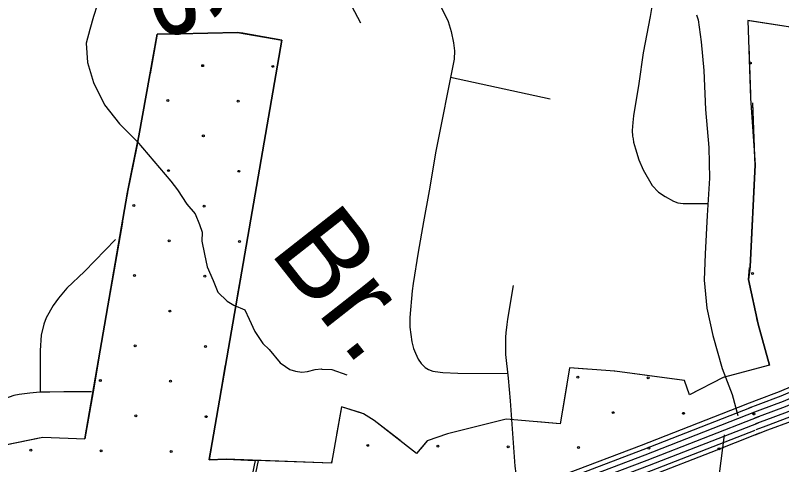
# Model space of a CAD drawing. Extents: x 1788175 to 1969470, y 584502 to 738744.
# Drawn here: x 1802567 to 1806762, y 687924 to 690385 of the extents above; entities that cross this region are included whole.
import ezdxf

# ---------------------------------------------------------------- set-up
doc = ezdxf.new("R2010")
doc.units = 0
for name, color, linetype in [('DESIGN - DRAINAGE - Bridges and Cross Drains Size Text', 7, 'Continuous'), ('DESIGN - EROSION CONTROL - Devices', 7, 'Continuous'), ('DESIGN - SCRATCH - User 1', 7, 'Continuous'), ('DESIGN - TRANSPORTATION - Text', 7, 'Continuous'), ('SURVEY - CENTERLINE - Preliminary Text', 7, 'Continuous'), ('SURVEY - CONTOURS - Intermediate with optional Text', 7, 'Continuous'), ('SURVEY - DRAINAGE - Area Shapes', 7, 'Continuous'), ('SURVEY - TRANSPORTATION - Roads', 7, 'Continuous'), ('SURVEY - VEGETATION - Features with Text', 7, 'Continuous')]:
    doc.layers.add(name, color=color, linetype=linetype)

msp = doc.modelspace()

# ---------------------------------------------------------------- linework, layer by layer
at = {"layer": 'DESIGN - EROSION CONTROL - Devices'}
for centre in [(1803592.5, 690109.5), (1803977, 690105.8), (1806590.3, 690124), (1803402.1, 689919.1), (1803786.6, 689915.3), (1803596.2, 689724.9), (1803405.8, 689534.5), (1803790.4, 689530.8), (1803215.4, 689344.1), (1803599.9, 689340.4), (1803409.5, 689150), (1803794.1, 689146.2), (1803219.1, 688959.6), (1803603.7, 688955.8), (1806601.5, 688970.3), (1803413.3, 688765.4), (1803222.9, 688575), (1803607.4, 688571.3), (1803032.4, 688384.6), (1803417, 688380.9), (1805645.8, 688402.8), (1806030.3, 688399.1), (1805839.9, 688208.7), (1806224.5, 688204.9), (1806609, 688201.2), (1803226.6, 688190.5), (1803611.1, 688186.7), (1802651.6, 688003.8), (1803036.2, 688000.1), (1803420.7, 687996.3), (1804495.8, 688029.5), (1804880.4, 688025.7), (1805264.9, 688022), (1805649.5, 688018.3), (1806034, 688014.5), (1806418.6, 688010.8)]:
    msp.add_circle(centre, 5.28, dxfattribs=at)
at = {"layer": 'DESIGN - SCRATCH - User 1'}
msp.add_line((1803879.8, 687947.3), (1803843.2, 687770.1), dxfattribs=at)
for points in [[(1807330.6, 689550.7), (1806960.5, 689481.3), (1806824.2, 689483.7), (1806857.5, 690313.5), (1806575.7, 690357.1), (1806591.8, 689932.4)], [(1802074.3, 687986.3), (1802211, 687960.8), (1802355.1, 687946.8), (1802368.6, 688003), (1802717.6, 688073.9), (1802948, 688064.9), (1803181.5, 689415.8), (1803243.7, 689724.3), (1803342.8, 690281.8), (1803459.3, 690283.8), (1803783.9, 690291.4), (1804026.7, 690249.5), (1803628, 687950.9), (1803720.4, 687952.9), (1803879.8, 687947.3)], [(1806591.8, 689932.4), (1806616.1, 689565.9), (1806588.5, 689007.1)], [(1806588.5, 689007.1), (1806579.7, 688937.9), (1806632.2, 688693.4), (1806695.3, 688468.7)], [(1806695.3, 688468.7), (1806441, 688400.5), (1806256.8, 688306.4), (1806229.4, 688384.8), (1805849.3, 688435.8), (1805600.9, 688453.3), (1805549.9, 688147), (1805253.8, 688173.5), (1804931.9, 688092.5), (1804820.8, 688054.1), (1804763.7, 687984.9), (1804531.8, 688165.3), (1804473.2, 688202.5), (1804352.5, 688239.9), (1804296.8, 687932.8), (1803896.1, 687946.8)], [(1803896.1, 687946.8), (1803789.6, 687442.3), (1804202.7, 687426.1), (1804122.9, 686884.5), (1804049.2, 686370.1), (1804731.3, 686228.6), (1804844.2, 686544.6), (1804848.2, 686642.6), (1804852.8, 686860.8), (1805016.4, 686802.7), (1805052.6, 687109), (1805101.9, 687395.4), (1805201.2, 687396.2), (1805315.1, 687390.3), (1805371.2, 687431.5), (1805607.6, 687404.7), (1805516.2, 686586.1), (1805992.3, 686374.5)]]:
    msp.add_lwpolyline(points, dxfattribs=at)
at = {"layer": 'DESIGN - TRANSPORTATION - Text'}
for points in [[(1803015.8, 690440.7), (1802995.7, 690378.8), (1802975.6, 690306.9), (1802955.5, 690233), (1802961.3, 690127.1), (1802995.1, 690017.1), (1803054.9, 689895.2), (1803136.7, 689791.2), (1803232.5, 689695.2), (1803418.1, 689477.2), (1803454, 689429.2), (1803505.8, 689351.2), (1803551.7, 689297.2), (1803575.6, 689239.2), (1803589.6, 689197.2), (1803587.5, 689147.3), (1803603.4, 689077.3), (1803617.2, 689007.4), (1803649.1, 688933.4), (1803675, 688869.4), (1803726.9, 688819.4), (1803762.8, 688797.4), (1803822.8, 688771.4), (1803846.7, 688721.4), (1803878.6, 688653.4), (1803922.4, 688587.4), (1803956.4, 688555.4), (1804016.2, 688481.4), (1804046.2, 688461.4), (1804070.1, 688445.4), (1804100.1, 688435.4), (1804136.1, 688431.3)], [(1804136.1, 688431.3), (1804166.1, 688433.3), (1804208.1, 688445.2), (1804242.1, 688449.2), (1804244.1, 688447.2), (1804300, 688445.1), (1804382, 688415.1)]]:
    msp.add_lwpolyline(points, dxfattribs=at)
at = {"layer": 'SURVEY - CENTERLINE - Preliminary Text'}
for points in [[(1809927.1, 690038.3), (1809457, 689730.4), (1808769.2, 689335.4), (1808425.5, 689123.9), (1808192.4, 688980.8), (1808031, 688899.7), (1807745.3, 688768.9), (1807511.3, 688653.9), (1807137.8, 688489.4), (1806748, 688322.2), (1806622.3, 688275.3), (1806560.4, 688252)], [(1809940.8, 690016.5), (1809470.5, 689708.5), (1808782.3, 689313.3), (1808439, 689102), (1808204.9, 688958.3), (1808042.1, 688876.5), (1807756.4, 688745.7), (1807522.2, 688630.6), (1807148.1, 688465.8), (1806757.6, 688298.3), (1806631.3, 688251.3), (1806581.4, 688232.4)], [(1809957.2, 689990.2), (1809486.7, 689682), (1808798.1, 689286.7), (1808455.2, 689075.6), (1808220, 688931.2), (1808055.5, 688848.6), (1807769.7, 688717.7), (1807535.3, 688602.5), (1807160.4, 688437.4), (1806769.1, 688269.5), (1806642.2, 688222.2), (1806598.5, 688205.8)], [(1809973.7, 689963.9), (1809502.9, 689655.6), (1808814, 689260), (1808471.5, 689049.2), (1808235.1, 688904.1), (1808068.9, 688820.6), (1807783, 688689.7), (1807548.4, 688574.4), (1807172.8, 688409), (1806780.7, 688240.8), (1806653.1, 688193.2), (1806612.1, 688177.8)], [(1809990.2, 689937.6), (1809519.2, 689629.2), (1808829.8, 689233.4), (1808487.7, 689022.8), (1808250.2, 688876.9), (1808082.3, 688792.7), (1807796.3, 688661.7), (1807561.5, 688546.3), (1807185.1, 688380.5), (1806792.2, 688212), (1806664, 688164.2), (1806618.3, 688147)], [(1810019.8, 689890.4), (1809548.3, 689581.7), (1808858.3, 689185.5), (1808516.9, 688975.3), (1808277.3, 688828.2), (1808106.4, 688742.4), (1807820.1, 688611.3), (1807585, 688495.8), (1807207.3, 688329.4), (1806812.9, 688160.2), (1806683.5, 688112), (1806614.6, 688086)], [(1810006.6, 689911.4), (1809535.4, 689602.7), (1808845.7, 689206.7), (1808503.9, 688996.4), (1808265.3, 688849.8), (1808095.7, 688764.7), (1807809.5, 688633.7), (1807574.6, 688518.2), (1807197.5, 688352.1), (1806803.7, 688183.2), (1806674.8, 688135.1), (1806619.4, 688114.2)], [(1806565, 688252.6), (1805992.7, 688029.1), (1805577.6, 687870.9), (1805411.9, 687827.7), (1805271.6, 687787.6), (1805143.2, 687767.2), (1805017.6, 687754.3), (1804908.4, 687754.6), (1804566, 687767.6), (1804112.5, 687762.9), (1803691, 687782), (1803380.8, 687780.9), (1803166.5, 687769.5), (1802875.6, 687766.3), (1802758.8, 687762.6), (1802570.2, 687748.6), (1802237.9, 687686.4), (1801850.9, 687601), (1801259.5, 687448.5), (1800436.7, 687243), (1799315.2, 686938.7), (1799141.9, 686899.2)], [(1806595.2, 688236.8), (1806002, 688005.1), (1805585.5, 687846.3), (1805418.7, 687802.9), (1805277.1, 687762.4), (1805146.5, 687741.7), (1805018.9, 687728.5), (1804907.9, 687728.9), (1804565.6, 687741.9), (1804112, 687737.2), (1803690.5, 687756.3), (1803381.5, 687755.2), (1803167.4, 687743.8), (1802876.1, 687740.6), (1802760.2, 687736.9), (1802573.5, 687723.1), (1802243.1, 687661.2), (1801856.9, 687576), (1801265.9, 687423.6), (1800443.2, 687218.1), (1799321.4, 686913.8), (1799147.1, 686874.6)], [(1806613.2, 688210.5), (1806013.2, 687976.2), (1805594.9, 687816.8), (1805426.8, 687773), (1805283.8, 687732.1), (1805150.5, 687710.9), (1805020.5, 687697.5), (1804907.2, 687697.9), (1804565.2, 687710.9), (1804111.5, 687706.1), (1803689.8, 687725.3), (1803382.4, 687724.2), (1803168.3, 687712.8), (1802876.8, 687709.6), (1802761.8, 687705.9), (1802577.5, 687692.3), (1802249.3, 687630.8), (1801864.1, 687545.8), (1801273.5, 687393.5), (1800451, 687188.1), (1799328.8, 686883.7), (1799153.9, 686844.3)], [(1806639.7, 688187.6), (1806024.3, 687947.3), (1805604.4, 687787.2), (1805435, 687743.1), (1805290.6, 687701.8), (1805154.6, 687680.2), (1805022, 687666.5), (1804906.6, 687666.9), (1804564.8, 687679.9), (1804110.9, 687675.1), (1803689.2, 687694.3), (1803383.3, 687693.2), (1803169.3, 687681.8), (1802877.5, 687678.6), (1802763.5, 687675), (1802581.5, 687661.5), (1802255.5, 687600.5), (1801871.3, 687515.7), (1801281.1, 687363.5), (1800458.8, 687158.1), (1799336.3, 686853.6), (1799160.7, 686814.1)], [(1806632.2, 688151.3), (1806035.5, 687918.3), (1805613.8, 687757.6), (1805443.2, 687713.2), (1805297.3, 687671.5), (1805158.6, 687649.4), (1805023.6, 687635.5), (1804906, 687635.9), (1804564.4, 687648.8), (1804110.4, 687644.1), (1803688.5, 687663.3), (1803384.2, 687662.2), (1803170.3, 687650.8), (1802878.1, 687647.6), (1802765.1, 687644), (1802585.5, 687630.7), (1802261.6, 687570.1), (1801878.6, 687485.5), (1801288.7, 687333.4), (1800466.6, 687128.1), (1799343.8, 686823.5), (1799167.5, 686783.8)], [(1806615.1, 688111.4), (1806046.6, 687889.4), (1805623.3, 687728), (1805451.3, 687683.3), (1805304, 687641.1), (1805162.6, 687618.7), (1805025.1, 687604.5), (1804905.3, 687604.9), (1804563.9, 687617.8), (1804109.9, 687613.1), (1803687.9, 687632.3), (1803385.1, 687631.2), (1803171.3, 687619.8), (1802878.8, 687616.6), (1802766.8, 687613), (1802589.5, 687599.9), (1802267.8, 687539.7), (1801885.8, 687455.3), (1801296.4, 687303.4), (1800474.4, 687098.1), (1799351.2, 686793.4), (1799174.3, 686753.6)], [(1806640.8, 688096.9), (1806374.2, 687990.8), (1806055.5, 687866.4), (1805630.8, 687704.5), (1805457.8, 687659.4), (1805309.4, 687617), (1805165.8, 687594.2), (1805026.3, 687579.8), (1804904.8, 687580.2), (1804563.6, 687593.1), (1804109.4, 687588.4), (1803687.4, 687607.6), (1803385.8, 687606.5), (1803172.1, 687595.1), (1802879.3, 687591.9), (1802768.1, 687588.3), (1802592.7, 687575.4), (1802272.8, 687515.5), (1801891.5, 687431.3), (1801302.4, 687279.4), (1800480.7, 687074.1), (1799357.2, 686769.4), (1799179.7, 686729.5)]]:
    msp.add_lwpolyline(points, dxfattribs=at)
at = {"layer": 'SURVEY - CONTOURS - Intermediate with optional Text'}
msp.add_lwpolyline([(1806412.1, 687801.8), (1806448.6, 688087.1)], dxfattribs=at)
at = {"layer": 'SURVEY - DRAINAGE - Area Shapes'}
for points in [[(1806453.6, 688403.9), (1806490.8, 688308.6), (1806521, 688192.6)], [(1805282.4, 688171), (1805301, 687915.5), (1805327.7, 687715.2)]]:
    msp.add_lwpolyline(points, dxfattribs=at)
at = {"layer": 'SURVEY - TRANSPORTATION - Roads'}
for points in [[(1804603.6, 691026), (1804935.5, 690350.6), (1804952.2, 690297.6), (1804965.6, 690234.5), (1804970.8, 690190.7), (1804969.1, 690145.2), (1804869.3, 689641.5), (1804832, 689423.2), (1804801.2, 689254.6), (1804772.3, 689088), (1804745.5, 688915.8), (1804738.7, 688875.6), (1804726.7, 688730.3), (1804726.2, 688677.5), (1804737.8, 688596.3), (1804747.1, 688559.2), (1804758.3, 688534.6), (1804772.5, 688502.5), (1804788.5, 688478), (1804810.3, 688455.6), (1804829.5, 688444.9), (1804851.5, 688436.8), (1804865.4, 688434.5), (1804907.3, 688429.2), (1804988.3, 688425.3), (1805261.7, 688422.8)], [(1804310.9, 690621), (1804455.7, 690343.6)], [(1806053.3, 690444.6), (1806041.4, 690379.4), (1806003.6, 690180.2), (1805979.2, 690012.1), (1805951.2, 689834), (1805947.7, 689799), (1805944.2, 689753.5), (1805945.9, 689724.2), (1805948.6, 689709.3), (1805951.4, 689690.7), (1805961.9, 689654.7), (1805980.7, 689594.1), (1806003.2, 689539.3), (1806053.4, 689452.7), (1806087, 689417.2), (1806124.2, 689393.3), (1806169.1, 689367.6), (1806192.8, 689358.3), (1806222.5, 689354.8), (1806358.2, 689354.5)], [(1806296, 690387.7), (1806304, 690360.6), (1806320.3, 690240.8), (1806335.5, 690082.8), (1806344.4, 689869.4), (1806362.7, 689661.9), (1806366.6, 689494.1), (1806354.1, 689287.8), (1806343.6, 689077.8), (1806337.3, 688934.6), (1806352.5, 688780.4), (1806384.9, 688630.5), (1806435.4, 688450.4), (1806453.6, 688403.9)], [(1804949.4, 690045.9), (1805493.8, 689927.1)], [(1803114.8, 689157.4), (1802945.5, 688981.9), (1802849.3, 688890.1), (1802804.3, 688835.6), (1802774.4, 688794.9), (1802736.5, 688727.5), (1802722.8, 688692.6), (1802707.8, 688633.1), (1802703.1, 688549.1), (1802702.7, 688320.2)], [(1805291.3, 688905.2), (1805261, 688719.9), (1805257.5, 688692), (1805251.7, 688646.2), (1805250.6, 688621.3), (1805249.4, 688588.2), (1805250, 688526.6), (1805264.6, 688397.2), (1805275.2, 688273.5), (1805282.5, 688170.9)], [(1802702.7, 688320.2), (1802700.7, 688320.2), (1802646.8, 688315.6), (1802587.3, 688308.1), (1802558.1, 688301.7), (1802533.3, 688293), (1802499.2, 688281.3), (1802476.6, 688270.1), (1802398.8, 688233), (1802225.9, 688153.8)], [(1802984, 688322.8), (1802831.7, 688323.2), (1802756.6, 688321.5), (1802702.7, 688320.2)]]:
    msp.add_lwpolyline(points, dxfattribs=at)
at = {"layer": 'SURVEY - VEGETATION - Features with Text'}
for points in [[(1807330.6, 689550.7), (1806960.5, 689481.3), (1806824.2, 689483.7), (1806857.5, 690313.5), (1806575.7, 690357.1), (1806591.8, 689932.4)], [(1806845, 690315.5), (1806584.1, 690355.8)], [(1806695.3, 688468.7), (1806441, 688400.5), (1806256.8, 688306.4), (1806229.4, 688384.8), (1805849.3, 688435.8), (1805600.9, 688453.3), (1805549.9, 688147), (1805253.8, 688173.5), (1804931.9, 688092.5), (1804820.8, 688054.1), (1804763.7, 687984.9), (1804531.8, 688165.3), (1804531.8, 688165.3), (1804473.2, 688202.5), (1804352.5, 688239.9), (1804296.8, 687932.8), (1803720.4, 687952.9), (1803628, 687950.9), (1804026.7, 690249.5), (1803783.9, 690291.4), (1803459.3, 690283.8), (1803342.8, 690281.8), (1803243.7, 689724.3), (1803181.5, 689415.8), (1802948, 688064.9)], [(1803387, 690282.6), (1803342.8, 690281.8), (1803304.3, 690065.5)], [(1803651, 690288.3), (1803459.3, 690283.8), (1803387, 690282.6)], [(1804020.8, 690215.5), (1804026.7, 690249.5), (1803800.7, 690288.5)], [(1803975.7, 689955.3), (1804020.8, 690215.5)], [(1806581.1, 690215.7), (1806591.1, 689951.9)], [(1806591.1, 689951.9), (1806591.8, 689932.4)], [(1803278.1, 689917.8), (1803243.7, 689724.3), (1803230.4, 689658.2)], [(1806588.5, 689007.1), (1806616.1, 689565.9), (1806603.2, 689905.8)], [(1806611.6, 689684.3), (1806603.2, 689905.8)], [(1803905, 689547.4), (1803950.1, 689807.5)], [(1806608.9, 689420.6), (1806616.1, 689565.9), (1806611.6, 689684.3)], [(1803230.4, 689658.2), (1803181.5, 689415.8), (1803178.6, 689399.3)], [(1803859.8, 689287.3), (1803905, 689547.4)], [(1806588.5, 689007.1), (1806601.5, 689270.8)], [(1803153.1, 689251.5), (1803108.1, 688991.3)], [(1803789.1, 688879.4), (1803834.2, 689139.5)], [(1806695.3, 688468.7), (1806632.2, 688693.4), (1806579.7, 688937.9), (1806585.4, 689003.4)], [(1806594.3, 688870), (1806579.7, 688937.9), (1806585.4, 689003.4)], [(1803108.1, 688991.3), (1803063.1, 688731.2)], [(1803744, 688619.3), (1803789.1, 688879.4)], [(1806695.3, 688468.7), (1806632.2, 688693.4), (1806625.8, 688723.4)], [(1803037.6, 688583.4), (1802992.6, 688323.3)], [(1803673.2, 688211.4), (1803718.3, 688471.5)], [(1806695.3, 688468.7), (1806441, 688400.5), (1806440.4, 688400.2)], [(1805694.4, 688446.7), (1805600.9, 688453.3), (1805572.9, 688285.3)], [(1806105.7, 688401.4), (1805849.3, 688435.8), (1805844, 688436.2)], [(1806306.8, 688332), (1806256.8, 688306.4), (1806229.4, 688384.8), (1806105.7, 688401.4)], [(1802992.6, 688323.3), (1802948, 688064.9)], [(1805572.9, 688285.3), (1805549.9, 688147), (1805426.6, 688158)], [(1803628.1, 687951.3), (1803673.2, 688211.4)], [(1804457.9, 688207.2), (1804352.5, 688239.9), (1804325.1, 688088.7)], [(1804672.7, 688055.7), (1804531.8, 688165.3), (1804473.2, 688202.5), (1804457.9, 688207.2)], [(1805277.2, 688171.4), (1805253.8, 688173.5), (1805020.5, 688114.8)], [(1805020.5, 688114.8), (1804931.9, 688092.5), (1804820.8, 688054.1), (1804785.8, 688011.6)], [(1802074.3, 687986.3), (1802211, 687960.8), (1802355.1, 687946.8), (1802368.6, 688003), (1802717.6, 688073.9), (1802948, 688064.9)], [(1802439.4, 688017.4), (1802698.1, 688069.9)], [(1802698.1, 688069.9), (1802717.6, 688073.9), (1802948, 688064.9)], [(1804041.4, 687941.7), (1803777.6, 687950.9)], [(1804298.3, 687941.1), (1804296.8, 687932.8), (1804041.4, 687941.7)]]:
    msp.add_lwpolyline(points, dxfattribs=at)

# ---------------------------------------------------------------- texts
at = {"layer": 'DESIGN - DRAINAGE - Bridges and Cross Drains Size Text'}
for s, rotation, p in [('Shutes', 295.6165, (1802562.6, 692007.9)), ('Br.', 308.1836, (1803952.9, 689090.2))]:
    msp.add_text(s, height=475, rotation=rotation, dxfattribs=at).set_placement(p)

doc.saveas('drawing.dxf')
